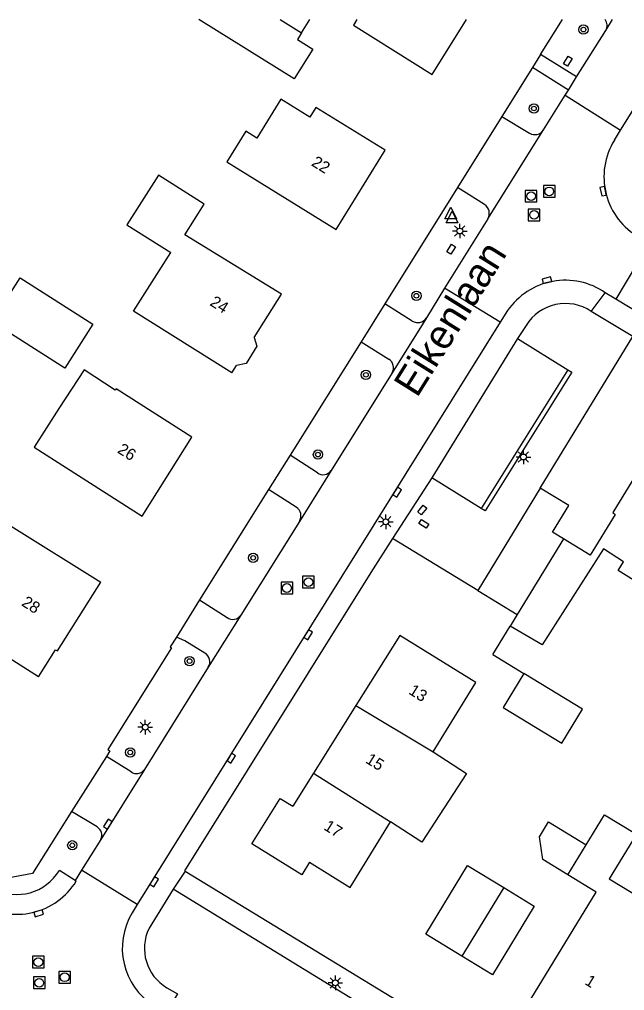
# Model space of a CAD drawing. Extents: x 136000 to 141000, y 400494 to 402006.
# Drawn here: x 138169.8 to 138221.7, y 401916.6 to 402000 of the extents above; entities that cross this region are included whole.
import ezdxf

# ---------------------------------------------------------------- set-up
doc = ezdxf.new("R2010")
doc.units = 0
for name, color, linetype in [('gg-afsc-erfafscheiding', 7, 'Continuous'), ('gg-afsc-muur', 7, 'Continuous'), ('gg-anno-huisnummerreeks BGT', 7, 'Continuous'), ('gg-anno-openbare ruimte label', 7, 'Continuous'), ('gg-bbg-bijgebouw', 7, 'Continuous'), ('gg-bbg-gedigitaliseerde bebouwing', 7, 'Continuous'), ('gg-bbg-gedigitaliseerde bijgebouw', 7, 'Continuous'), ('gg-bbg-hoofdgebouw', 7, 'Continuous'), ('gg-bbg-luifel en loopbrug', 7, 'Continuous'), ('gg-bbg-tussenscheiding', 7, 'Continuous'), ('gg-knt-verharding', 7, 'Continuous'), ('gg-knt-verharding nz', 7, 'Continuous'), ('gt-grn-vlakafsluiter', 7, 'Continuous'), ('gt-grn-weggrens', 7, 'Continuous'), ('gt-symb-boom', 7, 'Continuous'), ('gt-symb-kolk', 7, 'Continuous'), ('gt-symb-kolk center center', 7, 'Continuous'), ('gt-symb-lichtmast', 7, 'Continuous'), ('gt-symb-rioolschacht', 7, 'Continuous'), ('gt-symb-waterafsluiter', 7, 'Continuous')]:
    doc.layers.add(name, color=color, linetype=linetype)

# ---------------------------------------------------------------- blocks, each defined once
blk = doc.blocks.new('gt0-BOOM')
at = {"layer": 'gt-symb-boom'}
for radius in [0.4, 0.2]:
    blk.add_circle((0, 0), radius, dxfattribs=at)
blk = doc.blocks.new('gt0-RS')
at = {"layer": 'gt-symb-rioolschacht'}
blk.add_lwpolyline([(-0.5, -0.5), (0.5, -0.5), (0.5, 0.5), (-0.5, 0.5)], close=True, dxfattribs=at)
blk.add_circle((0, 0), 0.375, dxfattribs=at)
blk = doc.blocks.new('gt0-KOLKCC')
at = {"layer": 'gt-symb-kolk center center'}
blk.add_lwpolyline([(-0.375, 0.2), (0.375, 0.2), (0.375, -0.2), (-0.375, -0.2)], close=True, dxfattribs=at)
blk = doc.blocks.new('gt0-KOLK')
at = {"layer": 'gt-symb-kolk'}
blk.add_lwpolyline([(0, 0), (0.375, 0), (0.375, 0.4), (-0.375, 0.4), (-0.375, 0), (0, 0)], dxfattribs=at)
blk = doc.blocks.new('gt0-LMAST')
at = {"layer": 'gt-symb-lichtmast'}
for p, q in [((-0.182, 0.173), (-0.447, 0.438)), ((-0.005, 0.246), (-0.005, 0.621)), ((0.172, 0.173), (0.437, 0.438)), ((-0.255, -0.004), (-0.63, -0.004)), ((-0.182, -0.181), (-0.447, -0.446)), ((-0.005, -0.254), (-0.005, -0.629)), ((0.437, -0.446), (0.172, -0.181)), ((0.245, -0.004), (0.62, -0.004))]:
    blk.add_line(p, q, dxfattribs=at)
blk.add_circle((-0.005, -0.004), 0.25, dxfattribs=at)
blk = doc.blocks.new('gt0-WAFSL')
at = {"layer": 'gt-symb-waterafsluiter'}
for p, q in [((-0.5, -0.333), (0, 0.667)), ((0, 0.667), (0.5, -0.333)), ((0.5, -0.333), (-0.5, -0.333))]:
    blk.add_line(p, q, dxfattribs=at)

msp = doc.modelspace()

# ---------------------------------------------------------------- linework, layer by layer
at = {"layer": 'gg-afsc-erfafscheiding'}
msp.add_line((138214.515, 401959.764), (138222.445, 401972.772), dxfattribs=at)
msp.add_lwpolyline([(138174.307, 401931.976), (138170.952, 401926.655), (138166.648, 401925.862)], dxfattribs=at)
at = {"layer": 'gg-afsc-muur'}
for p, q in [((138214.515, 401959.764), (138209.159, 401950.978)), ((138209.159, 401950.978), (138212.548, 401948.912)), ((138210.451, 401945.471), (138211.933, 401947.904)), ((138210.451, 401945.471), (138213.115, 401943.847))]:
    msp.add_line(p, q, dxfattribs=at)
msp.add_lwpolyline([(138216.505, 401955.405), (138215.571, 401955.982), (138216.966, 401958.27), (138214.515, 401959.764)], dxfattribs=at)
at = {"layer": 'gg-bbg-bijgebouw'}
msp.add_line((138213.115, 401943.847), (138211.33, 401940.918), dxfattribs=at)
for points in [[(138207.789, 401919.572), (138204.692, 401921.459), (138208.277, 401927.343), (138211.387, 401925.448)], [(138211.387, 401925.448), (138213.999, 401923.857), (138210.414, 401917.973), (138207.789, 401919.572)]]:
    msp.add_lwpolyline(points, dxfattribs=at)
at = {"layer": 'gg-bbg-gedigitaliseerde bebouwing'}
for p, q in [((138173.889, 401961.502), (138180.381, 401957.36)), ((138198.221, 401925.47), (138201.671, 401931.113)), ((138216.885, 401926.56), (138218.452, 401929.132))]:
    msp.add_line(p, q, dxfattribs=at)
for points in [[(138198.796, 402000), (138198.485, 401999.502), (138205.241, 401995.28)], [(138201.221, 401988.77), (138195.271, 401992.443), (138194.756, 401991.611), (138192.271, 401993.15), (138190.208, 401989.818), (138189.271, 401990.398), (138187.638, 401987.762), (138197.011, 401981.96)], [(138185.696, 401984.15), (138181.76, 401986.626), (138179.069, 401982.349), (138182.84, 401979.977)], [(138188.071, 401969.65), (138179.628, 401974.961), (138182.84, 401979.977)], [(138184.621, 401964.12), (138178.135, 401968.268), (138178.059, 401968.153), (138175.409, 401969.902), (138173.224, 401966.591)], [(138173.224, 401966.591), (138171.109, 401963.276), (138173.889, 401961.502)], [(138171.471, 401943.55), (138166.962, 401946.417), (138168.542, 401948.979), (138165.625, 401950.778), (138169.143, 401956.482), (138176.841, 401951.69)], [(138221.67, 401953.436), (138219.943, 401954.536), (138214.684, 401946.288), (138211.933, 401947.904)], [(138224.764, 401951.422), (138224.331, 401950.727), (138221.198, 401952.678), (138221.67, 401953.436)], [(138205.338, 401937.11), (138208.982, 401943.071), (138202.461, 401947.11)], [(138205.338, 401937.11), (138208.188, 401935.257), (138204.358, 401929.366), (138201.671, 401931.113)], [(138218.452, 401929.132), (138220.019, 401931.703), (138222.767, 401930.028), (138220.431, 401926.195), (138222.445, 401924.968)]]:
    msp.add_lwpolyline(points, dxfattribs=at)
at = {"layer": 'gg-bbg-gedigitaliseerde bijgebouw'}
msp.add_line((138194.038, 401998.851), (138194.754, 402000), dxfattribs=at)
for points in [[(138194.038, 401998.851), (138193.682, 401998.281), (138195.021, 401997.447), (138193.424, 401994.886), (138185.221, 402000)], [(138167.487, 401974.033), (138169.894, 401977.805), (138176.138, 401973.822), (138173.731, 401970.049), (138167.487, 401974.033)], [(138211.33, 401940.918), (138216.359, 401937.853), (138218.144, 401940.782), (138213.115, 401943.847)]]:
    msp.add_lwpolyline(points, dxfattribs=at)
at = {"layer": 'gg-bbg-hoofdgebouw'}
for p, q in [((138205.241, 401995.28), (138208.196, 402000)), ((138197.011, 401981.96), (138201.221, 401988.77)), ((138189.991, 401972.698), (138192.335, 401976.42)), ((138188.071, 401969.65), (138188.471, 401970.286)), ((138180.381, 401957.36), (138184.621, 401964.12)), ((138216.505, 401955.405), (138212.548, 401948.912)), ((138212.548, 401948.912), (138211.933, 401947.904)), ((138202.461, 401947.11), (138198.705, 401941.098)), ((138198.705, 401941.098), (138195.066, 401935.273)), ((138195.066, 401935.273), (138193.295, 401932.438)), ((138194.733, 401927.642), (138198.221, 401925.47))]:
    msp.add_line(p, q, dxfattribs=at)
for points in [[(138192.335, 401976.42), (138184.043, 401981.511), (138185.696, 401984.15)], [(138189.991, 401972.698), (138190.203, 401971.936), (138189.299, 401970.444), (138188.471, 401970.286)], [(138227.882, 401962.556), (138224.861, 401964.39), (138220.741, 401957.66), (138220.941, 401957.5)], [(138220.941, 401957.5), (138218.794, 401954.01), (138216.505, 401955.405)], [(138171.471, 401943.55), (138172.951, 401945.88), (138173.121, 401945.78), (138176.841, 401951.69)], [(138194.733, 401927.642), (138194.057, 401926.561), (138189.791, 401929.226), (138192.218, 401933.111), (138193.295, 401932.438)], [(138213.711, 401915.87), (138219.327, 401925.072), (138216.885, 401926.56)]]:
    msp.add_lwpolyline(points, dxfattribs=at)
at = {"layer": 'gg-bbg-luifel en loopbrug'}
msp.add_lwpolyline([(138216.885, 401926.56), (138214.75, 401927.861), (138214.452, 401929.799), (138215.239, 401931.09), (138218.452, 401929.132)], dxfattribs=at)
at = {"layer": 'gg-bbg-tussenscheiding'}
for p, q in [((138192.209, 402000), (138194.038, 401998.851)), ((138198.705, 401941.098), (138205.338, 401937.11)), ((138195.066, 401935.273), (138201.671, 401931.113)), ((138211.387, 401925.448), (138207.789, 401919.572))]:
    msp.add_line(p, q, dxfattribs=at)
at = {"layer": 'gg-knt-verharding'}
for p, q in [((138214.547, 401996.998), (138216.421, 402000)), ((138217.638, 401995.063), (138220.134, 401999.059)), ((138214.547, 401996.998), (138213.851, 401995.884)), ((138217.638, 401995.063), (138214.547, 401996.998)), ((138213.851, 401995.884), (138211.221, 401991.672)), ((138216.935, 401993.938), (138213.851, 401995.884)), ((138216.935, 401993.938), (138217.638, 401995.063)), ((138214.801, 401990.522), (138216.65, 401993.482)), ((138216.65, 401993.482), (138216.935, 401993.938)), ((138216.65, 401993.482), (138221.415, 401990.499)), ((138211.221, 401991.672), (138207.409, 401985.565)), ((138211.221, 401991.672), (138213.595, 401990.226)), ((138210.017, 401982.881), (138214.801, 401990.522)), ((138220.881, 401989.641), (138221.415, 401990.499)), ((138207.409, 401985.565), (138201.174, 401975.579)), ((138209.736, 401984.11), (138207.409, 401985.565)), ((138210.017, 401982.881), (138206.299, 401976.913)), ((138223.953, 401980.95), (138221.001, 401975.982)), ((138206.299, 401976.913), (138204.755, 401974.367)), ((138211.075, 401973.999), (138206.299, 401976.913)), ((138221.001, 401975.982), (138220.095, 401976.532)), ((138201.174, 401975.579), (138199.143, 401972.327)), ((138203.54, 401974.1), (138201.174, 401975.579)), ((138211.715, 401974.997), (138211.075, 401973.999)), ((138222.445, 401972.772), (138218.877, 401974.934)), ((138211.075, 401973.999), (138179.952, 401923.991)), ((138213.316, 401973.731), (138212.562, 401972.596)), ((138199.143, 401972.327), (138193.053, 401962.572)), ((138199.143, 401972.327), (138201.533, 401970.827)), ((138212.562, 401972.596), (138216.875, 401969.919)), ((138201.808, 401969.644), (138196.57, 401961.264)), ((138216.875, 401969.919), (138209.446, 401958.005)), ((138193.053, 401962.572), (138191.216, 401959.63)), ((138195.413, 401961.059), (138193.053, 401962.572)), ((138205.217, 401960.649), (138201.853, 401955.432)), ((138209.446, 401958.005), (138205.217, 401960.649)), ((138191.216, 401959.63), (138185.3, 401950.155)), ((138193.576, 401958.119), (138191.216, 401959.63)), ((138193.86, 401956.901), (138188.84, 401948.854)), ((138185.3, 401950.155), (138183.304, 401946.958)), ((138185.3, 401950.155), (138187.651, 401948.637)), ((138186.044, 401944.371), (138180.566, 401935.605)), ((138177.3, 401936.722), (138174.307, 401931.976)), ((138179.419, 401935.388), (138177.3, 401936.722)), ((138176.514, 401930.659), (138174.307, 401931.976)), ((138176.839, 401929.595), (138175.181, 401926.96)), ((138174.614, 401926.076), (138173.27, 401926.918)), ((138175.181, 401926.96), (138174.614, 401926.076)), ((138179.952, 401923.991), (138175.181, 401926.96)), ((138174.614, 401926.076), (138174.718, 401925.997)), ((138183.028, 401925.311), (138180.959, 401921.958)), ((138201.038, 401914.279), (138183.028, 401925.311)), ((138179.952, 401923.991), (138179.521, 401923.297))]:
    msp.add_line(p, q, dxfattribs=at)
for points in [[(138221.415, 401990.499), (138225.567, 401997.172), (138227.338, 402000)], [(138328.885, 401910.375), (138297.653, 401929.4), (138237.617, 401965.909), (138221.001, 401975.982)], [(138216.875, 401969.919), (138217.219, 401969.705), (138209.784, 401957.793), (138209.446, 401958.005)], [(138201.853, 401955.432), (138199.977, 401952.522), (138183.991, 401926.907), (138184.051, 401926.87)], [(138183.304, 401946.958), (138182.781, 401946.12), (138182.891, 401946.05), (138177.441, 401937.3), (138177.601, 401937.2), (138177.3, 401936.722)], [(138185.753, 401945.594), (138184.044, 401946.653), (138183.304, 401946.958)], [(138184.051, 401926.87), (138274.891, 401871.43), (138269.901, 401863.36)], [(138182.495, 401916.857), (138183.4, 401916.319), (138182.477, 401914.8)]]:
    msp.add_lwpolyline(points, dxfattribs=at)
for centre, radius, start, end in [((138219.369, 401999.494), 0.88, 330.3815, 35.09426), ((138214.045, 401990.998), 0.893, 239.76274, 327.81736), ((138225.967, 401986.487), 5.985, 148.19462, 240.4448), ((138209.244, 401983.351), 0.905, 328.70138, 57.05622), ((138216.667, 401971.603), 6.004, 55.18379, 145.57629), ((138216.673, 401971.668), 3.94, 55.98984, 148.42334), ((138204.012, 401974.851), 0.887, 237.86929, 326.91856), ((138201.042, 401970.089), 0.886, 329.83532, 56.33778), ((138195.891, 401961.73), 0.824, 234.54641, 325.54864), ((138193.107, 401957.367), 0.886, 328.22847, 58.02173), ((138188.139, 401949.326), 0.845, 234.68062, 326.0054), ((138185.29, 401944.838), 0.887, 328.22878, 58.53932), ((138179.884, 401936.07), 0.826, 235.73536, 325.69089), ((138176.093, 401929.949), 0.825, 334.61327, 59.35743), ((138169.615, 401929.14), 4.277, 242.29001, 328.70584), ((138169.629, 401929.153), 5.988, 237.8696, 328.19346), ((138184.536, 401920.246), 5.87, 148.68398, 237.29373), ((138184.492, 401920.24), 3.928, 154.06764, 239.44828)]:
    msp.add_arc(centre, radius, start, end, dxfattribs=at)
at = {"layer": 'gg-knt-verharding nz'}
for p, q in [((138220.134, 401999.059), (138220.72, 402000)), ((138204.755, 401974.367), (138201.808, 401969.644)), ((138212.562, 401972.596), (138205.217, 401960.649)), ((138196.57, 401961.264), (138193.86, 401956.901)), ((138188.84, 401948.854), (138186.044, 401944.371)), ((138180.566, 401935.605), (138176.839, 401929.595))]:
    msp.add_line(p, q, dxfattribs=at)
at = {"layer": 'gt-grn-vlakafsluiter'}
for p, q in [((138209.159, 401950.978), (138201.853, 401955.432)), ((138184.051, 401926.87), (138183.028, 401925.311))]:
    msp.add_line(p, q, dxfattribs=at)
at = {"layer": 'gt-grn-weggrens'}
msp.add_line((138218.877, 401974.934), (138220.095, 401976.532), dxfattribs=at)

# ---------------------------------------------------------------- block references
at = {"layer": 'gt-symb-boom'}
for p in [(138218.225, 401999.129), (138213.976, 401992.35), (138203.895, 401976.272), (138199.565, 401969.482), (138195.452, 401962.632), (138189.892, 401953.769), (138184.436, 401944.901), (138179.349, 401937.064), (138174.382, 401929.084)]:
    msp.add_blockref('gt0-BOOM', p, dxfattribs=at)
at = {"layer": 'gt-symb-kolk'}
for p, rotation in [((138220.104, 401985.286), 101.39697679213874), ((138215.144, 401977.41), 14.402239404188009), ((138202.069, 401959.514), -121.87449888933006), ((138194.449, 401947.269), -121.91043351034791), ((138187.85, 401936.674), -121.91043351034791), ((138177.585, 401930.798), 58.19477740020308), ((138181.24, 401926.059), -121.91043351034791), ((138171.437, 401923.444), -163.41052210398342)]:
    msp.add_blockref('gt0-KOLK', p, dxfattribs=dict(at, rotation=rotation))
at = {"layer": 'gt-symb-kolk center center'}
for p, rotation in [((138216.888, 401996.416), 58.85771803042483), ((138206.873, 401980.266), 58.65841982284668), ((138204.396, 401957.878), -128.7278629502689), ((138204.529, 401956.69), -33.23124555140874)]:
    msp.add_blockref('gt0-KOLKCC', p, dxfattribs=dict(at, rotation=rotation))
at = {"layer": 'gt-symb-lichtmast'}
for p in [(138207.623, 401981.834), (138213.081, 401962.43), (138201.273, 401956.866), (138180.644, 401939.229), (138196.946, 401917.275)]:
    msp.add_blockref('gt0-LMAST', p, dxfattribs=at)
at = {"layer": 'gt-symb-rioolschacht'}
for p in [(138213.737, 401984.824), (138215.291, 401985.233), (138213.987, 401983.216), (138194.637, 401951.682), (138192.792, 401951.179), (138171.467, 401919.053), (138171.547, 401917.279), (138173.725, 401917.756)]:
    msp.add_blockref('gt0-RS', p, dxfattribs=at)
at = {"layer": 'gt-symb-waterafsluiter'}
for p in [(138206.838, 401983.215), (138206.958, 401982.881)]:
    msp.add_blockref('gt0-WAFSL', p, dxfattribs=at)

# ---------------------------------------------------------------- texts
at = {"layer": 'gg-anno-huisnummerreeks BGT'}
for s, rotation, p in [('22', 328.3, (138194.816, 401987.495)), ('24', 327.8, (138186.108, 401975.496)), ('26', 327.9, (138178.179, 401962.84)), ('28', 327.8, (138169.954, 401949.716)), ('13', 328, (138203.157, 401942.142)), ('15', 328, (138199.459, 401936.223)), ('17', 328, (138195.874, 401930.484)), ('1', 328.7, (138218.269, 401917.191))]:
    msp.add_text(s, height=1, rotation=rotation, dxfattribs=at).set_placement(p)
at = {"layer": 'gg-anno-openbare ruimte label'}
msp.add_text('Eikenlaan', height=2.5, rotation=58, dxfattribs=at).set_placement((138203.944, 401967.443))

doc.saveas('drawing.dxf')
